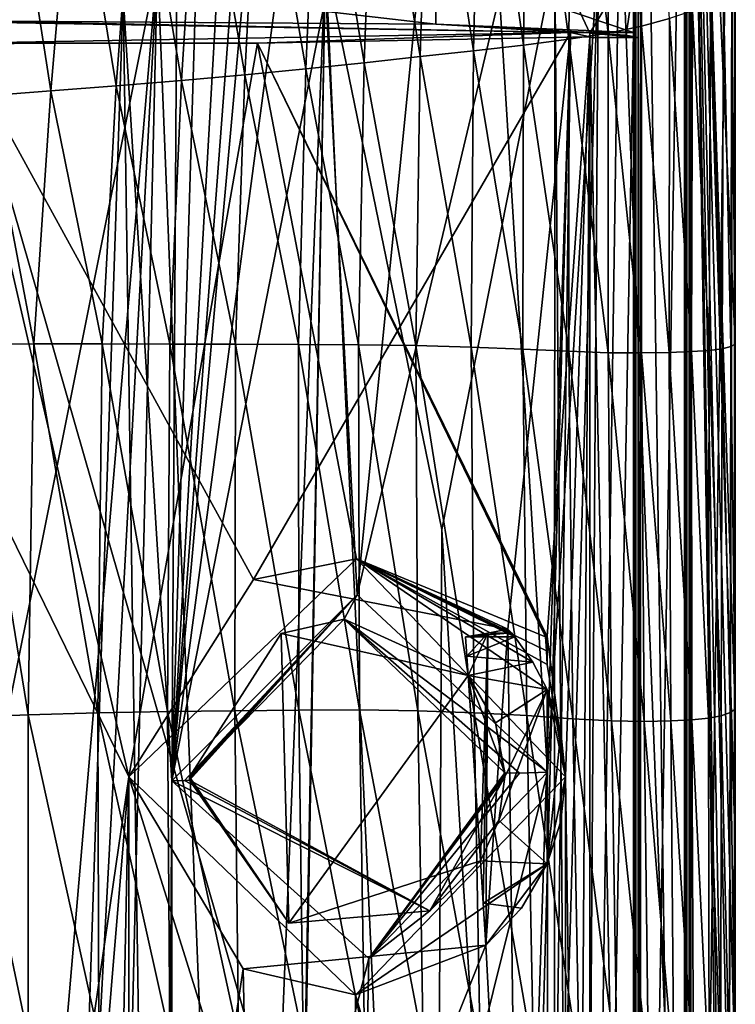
# Model space of a CAD drawing. Extents: x -250 to 250, y -968 to 894.
# Tile 497 of 656: x 226 to 241, y -934 to -914. Entities that reach past the tile are written whole.
import ezdxf

# ---------------------------------------------------------------- set-up
doc = ezdxf.new("R2010")
doc.units = 0
doc.header["$LTSCALE"] = 3.583593
for name, color, linetype in [('4465', 7, 'CONTINUOUS'), ('4471', 7, 'CONTINUOUS'), ('4520', 7, 'CONTINUOUS'), ('4523', 7, 'CONTINUOUS'), ('4524', 7, 'CONTINUOUS'), ('4539', 7, 'CONTINUOUS'), ('4572', 7, 'CONTINUOUS'), ('4590', 7, 'CONTINUOUS'), ('4603', 7, 'CONTINUOUS'), ('4604', 7, 'CONTINUOUS'), ('4631', 7, 'CONTINUOUS'), ('4647', 7, 'CONTINUOUS'), ('4678', 7, 'CONTINUOUS'), ('4679', 7, 'CONTINUOUS'), ('4692', 7, 'CONTINUOUS'), ('4723', 7, 'CONTINUOUS'), ('4734', 7, 'CONTINUOUS'), ('4755', 7, 'CONTINUOUS'), ('4775', 7, 'CONTINUOUS'), ('4794', 7, 'CONTINUOUS'), ('4825', 7, 'CONTINUOUS'), ('4834', 7, 'CONTINUOUS'), ('4902', 7, 'CONTINUOUS'), ('4918', 7, 'CONTINUOUS'), ('4951', 7, 'CONTINUOUS'), ('4983', 7, 'CONTINUOUS'), ('5000', 7, 'CONTINUOUS'), ('5024', 7, 'CONTINUOUS'), ('5035', 7, 'CONTINUOUS'), ('5051', 7, 'CONTINUOUS'), ('5086', 7, 'CONTINUOUS'), ('5127', 7, 'CONTINUOUS'), ('5149', 7, 'CONTINUOUS')]:
    doc.layers.add(name, color=color, linetype=linetype)

msp = doc.modelspace()

# ---------------------------------------------------------------- linework, layer by layer
at = {"layer": '4465', "color": 7, "linetype": 'CONTINUOUS'}
for points in [[(238, -914.446, -5.196), (231.149, -914.575, -12.577), (237.125, -926.81, -6.998), (238, -914.446, -5.196)], [(238, -914.446, -5.196), (237.125, -926.81, -6.998), (237.5, -929.7, -6.305), (238, -914.446, -5.196)], [(238, -964.357, -5.196), (238, -914.446, -5.196), (237.5, -929.7, -6.305), (238, -964.357, -5.196)], [(231.149, -914.575, -12.577), (221.117, -914.59, -13.451), (228.5, -929.7, -13.555), (231.149, -914.575, -12.577)], [(228, -953.7, -13.675), (221.117, -914.59, -13.451), (225, -953.7, -14), (228, -953.7, -13.675)], [(221.117, -914.59, -13.451), (228.5, -949.2, -13.555), (228.5, -929.7, -13.555), (221.117, -914.59, -13.451)], [(221.117, -914.59, -13.451), (228, -953.7, -13.675), (228.5, -949.2, -13.555), (221.117, -914.59, -13.451)], [(233.191, -925.204, -11.354), (231.149, -914.575, -12.577), (228.5, -929.7, -13.555), (233.191, -925.204, -11.354)], [(231.149, -914.575, -12.577), (237.091, -926.816, -7.058), (237.108, -926.813, -7.028), (231.149, -914.575, -12.577)], [(237.091, -926.816, -7.058), (231.149, -914.575, -12.577), (233.191, -925.204, -11.354), (237.091, -926.816, -7.058)], [(237.125, -926.81, -6.998), (231.149, -914.575, -12.577), (237.108, -926.813, -7.028), (237.125, -926.81, -6.998)], [(237.091, -926.816, -7.058), (233.191, -925.204, -11.354), (237.108, -927.101, -7.028), (237.091, -926.816, -7.058)], [(237.125, -927.386, -6.998), (237.108, -927.101, -7.028), (233.191, -925.204, -11.354), (237.125, -927.386, -6.998)], [(237.5, -929.7, -6.305), (237.125, -927.386, -6.998), (233.191, -925.204, -11.354), (237.5, -929.7, -6.305)], [(237.125, -926.81, -6.998), (237.125, -927.386, -6.998), (237.5, -929.7, -6.305), (237.125, -926.81, -6.998)], [(228.5, -949.2, -13.555), (233.191, -944.704, -11.354), (228.5, -929.7, -13.555), (228.5, -949.2, -13.555)], [(228.5, -929.7, -13.555), (233.191, -944.704, -11.354), (233.175, -934.197, -11.365), (228.5, -929.7, -13.555)], [(237.5, -949.2, -6.305), (237.5, -929.7, -6.305), (233.175, -934.197, -11.365), (237.5, -949.2, -6.305)], [(237.5, -949.2, -6.305), (238, -964.357, -5.196), (237.5, -929.7, -6.305), (237.5, -949.2, -6.305)], [(233.191, -944.704, -11.354), (237.5, -949.2, -6.305), (233.175, -934.197, -11.365), (233.191, -944.704, -11.354)]]:
    msp.add_3dface(points, dxfattribs=at)
at = {"layer": '4471', "color": 7, "linetype": 'CONTINUOUS'}
for points in [[(237.6, -914.356, 0), (225, -914.136, 12.6), (237.061, -956.1, 3.647), (237.6, -914.356, 0)], [(237.061, -956.1, 3.647), (225, -914.136, 12.6), (225, -956.1, 12.6), (237.061, -956.1, 3.647)], [(225, -914.576, -12.6), (237.6, -914.356, 0), (231.07, -925.635, -11.042), (225, -914.576, -12.6)], [(231.07, -925.635, -11.042), (237.6, -914.356, 0), (236.315, -926.657, -5.544), (231.07, -925.635, -11.042)], [(237.6, -914.356, 0), (236.565, -946.455, -5), (236.315, -926.657, -5.544), (237.6, -914.356, 0)], [(237.6, -914.356, 0), (237.061, -956.1, 3.647), (236.565, -951.945, -5), (237.6, -914.356, 0)], [(237.6, -914.356, 0), (236.565, -951.945, -5), (236.565, -946.455, -5), (237.6, -914.356, 0)], [(225, -953.7, -12.6), (225, -914.576, -12.6), (228.5, -929.7, -12.104), (225, -953.7, -12.6)], [(228.5, -929.7, -12.104), (225, -914.576, -12.6), (231.07, -925.635, -11.042), (228.5, -929.7, -12.104)], [(229.75, -929.7, -11.67), (231.64, -926.748, -10.708), (231.799, -932.72, -10.608), (229.75, -929.7, -11.67)], [(231.64, -926.748, -10.708), (235.494, -927.616, -6.974), (231.799, -932.72, -10.608), (231.64, -926.748, -10.708)], [(235.437, -926.816, -7.058), (235.902, -926.738, -6.316), (235.466, -927.216, -7.016), (235.437, -926.816, -7.058)], [(235.466, -927.216, -7.016), (235.902, -926.738, -6.316), (235.494, -927.616, -6.974), (235.466, -927.216, -7.016)], [(235.494, -927.616, -6.974), (235.902, -926.738, -6.316), (235.75, -931.433, -6.573), (235.494, -927.616, -6.974)], [(235.75, -931.433, -6.573), (235.902, -926.738, -6.316), (235.805, -932.304, -6.481), (235.75, -931.433, -6.573)], [(235.902, -926.738, -6.316), (235.86, -933.175, -6.39), (235.805, -932.304, -6.481), (235.902, -926.738, -6.316)], [(236.565, -946.455, -5), (235.86, -933.175, -6.39), (236.315, -926.657, -5.544), (236.565, -946.455, -5)], [(236.315, -926.657, -5.544), (235.86, -933.175, -6.39), (235.902, -926.738, -6.316), (236.315, -926.657, -5.544)], [(231.799, -932.72, -10.608), (235.494, -927.616, -6.974), (235.75, -931.433, -6.573), (231.799, -932.72, -10.608)], [(226.511, -953.7, -12.509), (225, -953.7, -12.6), (228.5, -929.7, -12.104), (226.511, -953.7, -12.509)], [(228, -953.7, -12.238), (226.511, -953.7, -12.509), (228.5, -929.7, -12.104), (228, -953.7, -12.238)], [(228.5, -949.2, -12.104), (228, -953.7, -12.238), (228.5, -929.7, -12.104), (228.5, -949.2, -12.104)], [(230.86, -933.659, -11.154), (228.5, -949.2, -12.104), (228.5, -929.7, -12.104), (230.86, -933.659, -11.154)], [(235.86, -933.175, -6.39), (231.094, -945.124, -11.028), (230.86, -933.659, -11.154), (235.86, -933.175, -6.39)], [(236.565, -946.455, -5), (231.094, -945.124, -11.028), (235.86, -933.175, -6.39), (236.565, -946.455, -5)], [(231.094, -945.124, -11.028), (228.5, -949.2, -12.104), (230.86, -933.659, -11.154), (231.094, -945.124, -11.028)]]:
    msp.add_3dface(points, dxfattribs=at)
at = {"layer": '4520', "color": 7, "linetype": 'CONTINUOUS'}
for points in [[(225, -914.136, 12.6), (237.6, -914.356, 0), (225, -914.113, 13.9), (225, -914.136, 12.6)], [(225, -914.113, 13.9), (237.6, -914.356, 0), (234.828, -914.184, 9.83), (225, -914.113, 13.9)], [(238.9, -914.356), (234.828, -914.184, 9.83), (238, -914.356), (238.9, -914.356)], [(234.828, -914.184, 9.83), (237.6, -914.356, 0), (238, -914.356), (234.828, -914.184, 9.83)], [(237.6, -914.356, 0), (225, -914.576, -12.6), (231.149, -914.575, -12.577), (237.6, -914.356, 0)], [(238, -914.446, -5.196), (237.6, -914.356, 0), (231.149, -914.575, -12.577), (238, -914.446, -5.196)], [(238, -914.356), (237.6, -914.356, 0), (238, -914.446, -5.196), (238, -914.356)], [(225, -914.576, -12.6), (221.117, -914.59, -13.451), (231.149, -914.575, -12.577), (225, -914.576, -12.6)]]:
    msp.add_3dface(points, dxfattribs=at)
at = {"layer": '4523', "color": 7, "linetype": 'CONTINUOUS'}
for points in [[(231.07, -925.635, -11.042), (233.191, -925.204, -11.354), (228.5, -929.7, -13.555), (231.07, -925.635, -11.042)], [(231.07, -925.635, -11.042), (236.315, -926.657, -5.544), (233.191, -925.204, -11.354), (231.07, -925.635, -11.042)], [(237.5, -929.7, -6.305), (233.191, -925.204, -11.354), (237.125, -927.902, -6.944), (237.5, -929.7, -6.305)], [(233.191, -925.204, -11.354), (236.315, -926.657, -5.544), (236.386, -926.736, -6.295), (233.191, -925.204, -11.354)], [(233.191, -925.204, -11.354), (236.829, -927.335, -7.004), (237.125, -927.902, -6.944), (233.191, -925.204, -11.354)], [(236.454, -926.816, -7.058), (233.191, -925.204, -11.354), (236.386, -926.736, -6.295), (236.454, -926.816, -7.058)], [(233.191, -925.204, -11.354), (236.454, -926.816, -7.058), (236.829, -927.335, -7.004), (233.191, -925.204, -11.354)], [(228.5, -929.7, -12.104), (231.07, -925.635, -11.042), (228.5, -929.7, -13.555), (228.5, -929.7, -12.104)], [(237.5, -929.7, -5), (237.125, -927.902, -6.944), (237.405, -928.782, -5), (237.5, -929.7, -5)], [(237.405, -928.782, -5), (237.125, -927.902, -6.944), (237.125, -927.902, -5), (237.405, -928.782, -5)], [(237.5, -929.7, -5), (237.5, -929.7, -6.305), (237.125, -927.902, -6.944), (237.5, -929.7, -5)]]:
    msp.add_3dface(points, dxfattribs=at)
at = {"layer": '4524', "color": 7, "linetype": 'CONTINUOUS'}
for points in [[(228.5, -929.7, -12.104), (228.5, -929.7, -13.555), (233.175, -934.197, -11.365), (228.5, -929.7, -12.104)], [(230.86, -933.659, -11.154), (228.5, -929.7, -12.104), (233.175, -934.197, -11.365), (230.86, -933.659, -11.154)], [(233.175, -934.197, -11.365), (237.5, -929.7, -6.305), (237.125, -931.498, -6.566), (233.175, -934.197, -11.365)], [(237.125, -931.498, -6.566), (237.5, -929.7, -6.305), (237.125, -931.498, -5), (237.125, -931.498, -6.566)], [(237.125, -931.498, -5), (237.5, -929.7, -6.305), (237.405, -930.618, -5), (237.125, -931.498, -5)], [(237.405, -930.618, -5), (237.5, -929.7, -6.305), (237.5, -929.7, -5), (237.405, -930.618, -5)], [(235.86, -933.175, -6.39), (233.175, -934.197, -11.365), (237.125, -931.498, -6.566), (235.86, -933.175, -6.39)], [(236.592, -932.411, -6.47), (235.86, -933.175, -6.39), (237.125, -931.498, -6.566), (236.592, -932.411, -6.47)], [(235.86, -933.175, -6.39), (230.86, -933.659, -11.154), (233.175, -934.197, -11.365), (235.86, -933.175, -6.39)]]:
    msp.add_3dface(points, dxfattribs=at)
at = {"layer": '4539', "color": 7, "linetype": 'CONTINUOUS'}
for points in [[(240.086, -898.054, -0.4), (240.051, -898.089, -1.4), (240.086, -963.65, -0.4), (240.086, -898.054, -0.4)], [(240.086, -963.65, -0.4), (240.051, -898.089, -1.4), (240.051, -963.849, -1.4), (240.086, -963.65, -0.4)]]:
    msp.add_3dface(points, dxfattribs=at)
at = {"layer": '4572', "color": 7, "linetype": 'CONTINUOUS'}
for points in [[(240.995, -898.231, -0.4), (240.769, -965.808, -2.711), (238.618, -911.1, -8.4), (240.995, -898.231, -0.4)], [(240.769, -965.808, -2.711), (240.995, -898.231, -0.4), (240.963, -964.825, -1.09), (240.769, -965.808, -2.711)], [(240.963, -964.825, -1.09), (240.995, -898.231, -0.4), (240.995, -963.65, -0.4), (240.963, -964.825, -1.09)], [(230.787, -905.284, -14.917), (230.987, -908.594, -14.838), (229.388, -929.784, -15.387), (230.787, -905.284, -14.917)], [(229.919, -912.1, -15.225), (230.787, -905.284, -14.917), (229.388, -929.784, -15.387), (229.919, -912.1, -15.225)], [(230.987, -908.594, -14.838), (230.987, -912.1, -14.838), (229.388, -929.784, -15.387), (230.987, -908.594, -14.838)], [(240.769, -965.808, -2.711), (237.8, -966.34, -9.6), (238.618, -911.1, -8.4), (240.769, -965.808, -2.711)], [(238.618, -911.1, -8.4), (237.8, -966.34, -9.6), (238.18, -912.528, -9.072), (238.618, -911.1, -8.4)], [(229.488, -913.142, -15.358), (229.919, -912.1, -15.225), (229.388, -929.784, -15.387), (229.488, -913.142, -15.358)], [(230.987, -912.1, -14.838), (231.575, -913.27, -14.587), (229.388, -929.784, -15.387), (230.987, -912.1, -14.838)], [(236.143, -913.6, -11.482), (238.18, -912.528, -9.072), (237.128, -929.605, -10.436), (236.143, -913.6, -11.482)], [(237.8, -966.34, -9.6), (237.128, -949.105, -10.436), (238.18, -912.528, -9.072), (237.8, -966.34, -9.6)], [(238.18, -912.528, -9.072), (237.128, -949.105, -10.436), (237.128, -929.605, -10.436), (238.18, -912.528, -9.072)], [(228.384, -913.6, -15.638), (229.488, -913.142, -15.358), (229.388, -929.784, -15.387), (228.384, -913.6, -15.638)], [(231.575, -913.27, -14.587), (232.561, -913.6, -14.101), (229.388, -929.784, -15.387), (231.575, -913.27, -14.587)], [(226.785, -961.695, -15.9), (224.416, -956.932, -15.989), (225.001, -913.6, -16), (226.785, -961.695, -15.9)], [(228.384, -913.6, -15.638), (226.785, -961.695, -15.9), (225.001, -913.6, -16), (228.384, -913.6, -15.638)], [(229.174, -966.499, -15.446), (226.785, -961.695, -15.9), (228.384, -913.6, -15.638), (229.174, -966.499, -15.446)], [(229.174, -966.499, -15.446), (228.384, -913.6, -15.638), (229.388, -929.784, -15.387), (229.174, -966.499, -15.446)], [(229.388, -929.784, -15.387), (232.561, -913.6, -14.101), (233.204, -925.95, -13.737), (229.388, -929.784, -15.387)], [(232.561, -913.6, -14.101), (234.443, -913.6, -12.916), (233.204, -925.95, -13.737), (232.561, -913.6, -14.101)], [(236.143, -913.6, -11.482), (237.128, -929.605, -10.436), (233.204, -925.95, -13.737), (236.143, -913.6, -11.482)], [(234.443, -913.6, -12.916), (236.143, -913.6, -11.482), (233.204, -925.95, -13.737), (234.443, -913.6, -12.916)], [(237.128, -949.105, -10.436), (233.204, -945.45, -13.737), (237.128, -929.605, -10.436), (237.128, -949.105, -10.436)], [(237.128, -929.605, -10.436), (233.204, -945.45, -13.737), (233.45, -933.445, -13.587), (237.128, -929.605, -10.436)], [(229.388, -949.284, -15.387), (229.174, -966.499, -15.446), (229.388, -929.784, -15.387), (229.388, -949.284, -15.387)], [(233.45, -933.445, -13.587), (229.388, -949.284, -15.387), (229.388, -929.784, -15.387), (233.45, -933.445, -13.587)], [(233.204, -945.45, -13.737), (229.388, -949.284, -15.387), (233.45, -933.445, -13.587), (233.204, -945.45, -13.737)]]:
    msp.add_3dface(points, dxfattribs=at)
at = {"layer": '4590', "color": 7, "linetype": 'CONTINUOUS'}
for points in [[(238.9, -963.65, 0), (238.914, -963.65, -0.4), (238.949, -898.089, -1.4), (238.9, -963.65, 0)], [(238.9, -914.356), (238.9, -963.65, 0), (238.949, -898.089, -1.4), (238.9, -914.356)], [(238.9, -912.8), (238.9, -914.356), (238.949, -898.089, -1.4), (238.9, -912.8)], [(238.949, -898.089, -1.4), (238.914, -963.65, -0.4), (238.915, -963.767, -0.435), (238.949, -898.089, -1.4)], [(238.949, -963.849, -1.4), (238.949, -898.089, -1.4), (238.915, -963.767, -0.435), (238.949, -963.849, -1.4)]]:
    msp.add_3dface(points, dxfattribs=at)
at = {"layer": '4603', "color": 7, "linetype": 'CONTINUOUS'}
for points in [[(237.128, -929.605, -10.436), (233.45, -933.445, -13.587), (236.55, -929.624, -10.569), (237.128, -929.605, -10.436)], [(233.45, -933.445, -13.587), (236.249, -929.618, -10.11), (236.55, -929.624, -10.569), (233.45, -933.445, -13.587)], [(233.45, -933.445, -13.587), (236.25, -929.66, -10.109), (236.249, -929.618, -10.11), (233.45, -933.445, -13.587)], [(233.45, -933.445, -13.587), (236.25, -929.7, -10.109), (236.25, -929.66, -10.109), (233.45, -933.445, -13.587)], [(234.707, -932.465, -11.867), (229.388, -929.784, -15.387), (229.65, -929.777, -15.207), (234.707, -932.465, -11.867)], [(233.45, -933.445, -13.587), (229.388, -929.784, -15.387), (234.707, -932.465, -11.867), (233.45, -933.445, -13.587)], [(229.751, -929.773, -14.906), (234.707, -932.465, -11.867), (229.65, -929.777, -15.207), (229.751, -929.773, -14.906)], [(233.45, -933.445, -13.587), (234.707, -932.465, -11.867), (236.25, -929.7, -10.109), (233.45, -933.445, -13.587)]]:
    msp.add_3dface(points, dxfattribs=at)
at = {"layer": '4604', "color": 7, "linetype": 'CONTINUOUS'}
for points in [[(229.388, -929.784, -15.387), (233.204, -925.95, -13.737), (229.65, -929.777, -15.207), (229.388, -929.784, -15.387)], [(233.204, -925.95, -13.737), (229.751, -929.773, -14.906), (229.65, -929.777, -15.207), (233.204, -925.95, -13.737)], [(233.204, -925.95, -13.737), (229.75, -929.7, -14.906), (229.75, -929.737, -14.906), (233.204, -925.95, -13.737)], [(229.75, -929.7, -14.906), (233.204, -925.95, -13.737), (232.94, -926.451, -13.316), (229.75, -929.7, -14.906)], [(233.204, -925.95, -13.737), (229.75, -929.737, -14.906), (229.751, -929.773, -14.906), (233.204, -925.95, -13.737)], [(233.204, -925.95, -13.737), (237.128, -929.605, -10.436), (232.94, -926.451, -13.316), (233.204, -925.95, -13.737)], [(232.94, -926.451, -13.316), (237.128, -929.605, -10.436), (236.55, -929.624, -10.569), (232.94, -926.451, -13.316)], [(236.249, -929.618, -10.11), (232.94, -926.451, -13.316), (236.55, -929.624, -10.569), (236.249, -929.618, -10.11)]]:
    msp.add_3dface(points, dxfattribs=at)
at = {"layer": '4631', "color": 7, "linetype": 'CONTINUOUS'}
for points in [[(237.125, -931.498, -5), (237.405, -928.782, -5), (237.125, -927.902, -5), (237.125, -931.498, -5)], [(237.125, -931.498, -5), (237.5, -929.7, -5), (237.405, -928.782, -5), (237.125, -931.498, -5)], [(237.125, -931.498, -5), (237.405, -930.618, -5), (237.5, -929.7, -5), (237.125, -931.498, -5)]]:
    msp.add_3dface(points, dxfattribs=at)
at = {"layer": '4647', "color": 7, "linetype": 'CONTINUOUS'}
msp.add_3dface([(237.125, -927.386, -6.998), (237.125, -926.81, -6.998), (237.125, -926.816, -7.058), (237.125, -927.386, -6.998)], dxfattribs=at)
at = {"layer": '4678', "color": 7, "linetype": 'CONTINUOUS'}
for points in [[(229.75, -929.7, -11.67), (229.75, -929.7, -14.906), (232.94, -926.451, -13.316), (229.75, -929.7, -11.67)], [(231.64, -926.748, -10.708), (229.75, -929.7, -11.67), (232.94, -926.451, -13.316), (231.64, -926.748, -10.708)], [(235.494, -927.616, -6.974), (231.64, -926.748, -10.708), (232.94, -926.451, -13.316), (235.494, -927.616, -6.974)], [(236.249, -929.618, -10.11), (235.494, -927.616, -6.974), (232.94, -926.451, -13.316), (236.249, -929.618, -10.11)], [(236.055, -928.592, -6.872), (235.494, -927.616, -6.974), (236.249, -929.618, -10.11), (236.055, -928.592, -6.872)], [(236.25, -929.7, -6.755), (236.055, -928.592, -6.872), (236.25, -929.7, -10.109), (236.25, -929.7, -6.755)], [(236.25, -929.7, -10.109), (236.055, -928.592, -6.872), (236.25, -929.66, -10.109), (236.25, -929.7, -10.109)], [(236.25, -929.66, -10.109), (236.055, -928.592, -6.872), (236.249, -929.618, -10.11), (236.25, -929.66, -10.109)]]:
    msp.add_3dface(points, dxfattribs=at)
at = {"layer": '4679', "color": 7, "linetype": 'CONTINUOUS'}
for points in [[(229.75, -929.7, -11.67), (231.799, -932.72, -10.608), (229.75, -929.7, -14.906), (229.75, -929.7, -11.67)], [(229.75, -929.7, -14.906), (231.799, -932.72, -10.608), (229.75, -929.737, -14.906), (229.75, -929.7, -14.906)], [(229.75, -929.737, -14.906), (231.799, -932.72, -10.608), (229.751, -929.773, -14.906), (229.75, -929.737, -14.906)], [(229.751, -929.773, -14.906), (231.799, -932.72, -10.608), (234.707, -932.465, -11.867), (229.751, -929.773, -14.906)], [(234.707, -932.465, -11.867), (236.25, -929.7, -6.755), (236.25, -929.7, -10.109), (234.707, -932.465, -11.867)], [(236.123, -930.601, -6.66), (236.25, -929.7, -6.755), (234.707, -932.465, -11.867), (236.123, -930.601, -6.66)], [(235.75, -931.433, -6.573), (236.123, -930.601, -6.66), (234.707, -932.465, -11.867), (235.75, -931.433, -6.573)], [(231.799, -932.72, -10.608), (235.75, -931.433, -6.573), (234.707, -932.465, -11.867), (231.799, -932.72, -10.608)]]:
    msp.add_3dface(points, dxfattribs=at)
at = {"layer": '4692', "color": 7, "linetype": 'CONTINUOUS'}
for points in [[(238.9, -914.356), (238, -914.356), (238, -963.65), (238.9, -914.356)], [(238.9, -914.356), (238, -963.65), (238.9, -963.65, 0), (238.9, -914.356)]]:
    msp.add_3dface(points, dxfattribs=at)
at = {"layer": '4723', "color": 7, "linetype": 'CONTINUOUS'}
for points in [[(235.437, -926.816, -7.058), (235.466, -927.216, -7.016), (236.454, -926.816, -7.058), (235.437, -926.816, -7.058)], [(236.454, -926.816, -7.058), (235.466, -927.216, -7.016), (236.829, -927.335, -7.004), (236.454, -926.816, -7.058)], [(235.466, -927.216, -7.016), (235.494, -927.616, -6.974), (236.829, -927.335, -7.004), (235.466, -927.216, -7.016)], [(236.829, -927.335, -7.004), (235.494, -927.616, -6.974), (237.125, -927.902, -6.944), (236.829, -927.335, -7.004)], [(235.494, -927.616, -6.974), (236.055, -928.592, -6.872), (237.125, -927.902, -6.944), (235.494, -927.616, -6.974)], [(236.055, -928.592, -6.872), (236.25, -929.7, -6.755), (237.125, -927.902, -6.944), (236.055, -928.592, -6.872)], [(236.25, -929.7, -6.755), (236.123, -930.601, -6.66), (237.125, -927.902, -6.944), (236.25, -929.7, -6.755)], [(236.123, -930.601, -6.66), (237.125, -931.498, -6.566), (237.125, -927.902, -6.944), (236.123, -930.601, -6.66)], [(235.75, -931.433, -6.573), (237.125, -931.498, -6.566), (236.123, -930.601, -6.66), (235.75, -931.433, -6.573)], [(235.75, -931.433, -6.573), (235.805, -932.304, -6.481), (237.125, -931.498, -6.566), (235.75, -931.433, -6.573)], [(235.805, -932.304, -6.481), (236.592, -932.411, -6.47), (237.125, -931.498, -6.566), (235.805, -932.304, -6.481)], [(235.805, -932.304, -6.481), (235.86, -933.175, -6.39), (236.592, -932.411, -6.47), (235.805, -932.304, -6.481)]]:
    msp.add_3dface(points, dxfattribs=at)
at = {"layer": '4734', "color": 7, "linetype": 'CONTINUOUS'}
for points in [[(234.827, -912.972, 9.83), (238.9, -914.356), (238.9, -912.8), (234.827, -912.972, 9.83)], [(225, -913.043, 13.9), (234.828, -914.184, 9.83), (234.827, -912.972, 9.83), (225, -913.043, 13.9)], [(234.828, -914.184, 9.83), (238.9, -914.356), (234.827, -912.972, 9.83), (234.828, -914.184, 9.83)], [(225, -914.113, 13.9), (234.828, -914.184, 9.83), (225, -913.043, 13.9), (225, -914.113, 13.9)]]:
    msp.add_3dface(points, dxfattribs=at)
at = {"layer": '4755', "color": 7, "linetype": 'CONTINUOUS'}
for points in [[(240.051, -898.089, -1.4), (238.949, -963.849, -1.4), (240.051, -963.849, -1.4), (240.051, -898.089, -1.4)], [(238.949, -898.089, -1.4), (238.949, -963.849, -1.4), (240.051, -898.089, -1.4), (238.949, -898.089, -1.4)]]:
    msp.add_3dface(points, dxfattribs=at)
at = {"layer": '4775', "color": 7, "linetype": 'CONTINUOUS'}
for points in [[(237.091, -926.816, -7.058), (237.108, -927.101, -7.028), (237.125, -926.816, -7.058), (237.091, -926.816, -7.058)], [(237.108, -927.101, -7.028), (237.125, -927.386, -6.998), (237.125, -926.816, -7.058), (237.108, -927.101, -7.028)]]:
    msp.add_3dface(points, dxfattribs=at)
at = {"layer": '4794', "color": 7, "linetype": 'CONTINUOUS'}
for points in [[(237.108, -926.813, -7.028), (237.091, -926.816, -7.058), (237.125, -926.816, -7.058), (237.108, -926.813, -7.028)], [(237.125, -926.81, -6.998), (237.108, -926.813, -7.028), (237.125, -926.816, -7.058), (237.125, -926.81, -6.998)]]:
    msp.add_3dface(points, dxfattribs=at)
at = {"layer": '4825', "color": 7, "linetype": 'CONTINUOUS'}
for points in [[(235.437, -926.816, -7.058), (236.454, -926.816, -7.058), (236.386, -926.736, -6.295), (235.437, -926.816, -7.058)], [(235.902, -926.738, -6.316), (235.437, -926.816, -7.058), (236.386, -926.736, -6.295), (235.902, -926.738, -6.316)], [(236.315, -926.657, -5.544), (235.902, -926.738, -6.316), (236.386, -926.736, -6.295), (236.315, -926.657, -5.544)]]:
    msp.add_3dface(points, dxfattribs=at)
at = {"layer": '4834', "color": 7, "linetype": 'CONTINUOUS'}
for points in [[(238, -914.356), (238, -914.446, -5.196), (238, -963.65, -0.4), (238, -914.356)], [(238, -914.356), (238, -963.65, -0.4), (238, -963.65), (238, -914.356)], [(238, -914.446, -5.196), (238, -964.357, -5.196), (238, -963.65, -0.4), (238, -914.446, -5.196)]]:
    msp.add_3dface(points, dxfattribs=at)
at = {"layer": '4902', "color": 7, "linetype": 'CONTINUOUS'}
for points in [[(237.125, -931.498, -6.566), (237.125, -931.498, -5), (237.125, -927.902, -5), (237.125, -931.498, -6.566)], [(237.125, -927.902, -6.944), (237.125, -931.498, -6.566), (237.125, -927.902, -5), (237.125, -927.902, -6.944)]]:
    msp.add_3dface(points, dxfattribs=at)
at = {"layer": '4918', "color": 7, "linetype": 'CONTINUOUS'}
for points in [[(240.995, -898.231, -0.4), (240.086, -898.054, -0.4), (240.086, -963.65, -0.4), (240.995, -898.231, -0.4)], [(240.995, -963.65, -0.4), (240.995, -898.231, -0.4), (240.086, -963.65, -0.4), (240.995, -963.65, -0.4)]]:
    msp.add_3dface(points, dxfattribs=at)
at = {"layer": '4951', "color": 7, "linetype": 'CONTINUOUS'}
for points in [[(225.301, -912.958, 14.755), (229.093, -912.943, 13.924), (225.4, -931.362, 16.69), (225.301, -912.958, 14.755)], [(225.4, -931.362, 16.69), (229.093, -912.943, 13.924), (225.519, -954.6, 19.132), (225.4, -931.362, 16.69)], [(225.519, -954.6, 19.132), (229.093, -912.943, 13.924), (226.831, -954.6, 18.946), (225.519, -954.6, 19.132)], [(226.831, -954.6, 18.946), (229.093, -912.943, 13.924), (228.1, -954.6, 18.618), (226.831, -954.6, 18.946)], [(228.1, -954.6, 18.618), (229.093, -912.943, 13.924), (230.813, -955.833, 17.424), (228.1, -954.6, 18.618)], [(229.093, -912.943, 13.924), (232.555, -912.906, 11.786), (230.813, -955.833, 17.424), (229.093, -912.943, 13.924)], [(230.813, -955.833, 17.424), (232.555, -912.906, 11.786), (231.7, -958.2, 17.008), (230.813, -955.833, 17.424)], [(231.7, -960.141, 17.223), (232.555, -912.906, 11.786), (234.771, -961.091, 13.527), (231.7, -960.141, 17.223)], [(231.7, -960.141, 17.223), (231.7, -959.172, 17.116), (232.555, -912.906, 11.786), (231.7, -960.141, 17.223)], [(231.7, -958.2, 17.008), (232.555, -912.906, 11.786), (231.7, -959.172, 17.116), (231.7, -958.2, 17.008)], [(234.771, -961.091, 13.527), (232.555, -912.906, 11.786), (234.952, -924.604, 9.847), (234.771, -961.091, 13.527)], [(237.261, -962.528, 6.757), (234.771, -961.091, 13.527), (234.952, -924.604, 9.847), (237.261, -962.528, 6.757)]]:
    msp.add_3dface(points, dxfattribs=at)
at = {"layer": '4983', "color": 7, "linetype": 'CONTINUOUS'}
for points in [[(239, -914.456), (238, -914.456), (238, -914.365, 5.196), (239, -914.456)], [(239, -914.456), (238, -914.365, 5.196), (238.748, -914.409, 2.646), (239, -914.456)]]:
    msp.add_3dface(points, dxfattribs=at)
at = {"layer": '5000', "color": 7, "linetype": 'CONTINUOUS'}
for points in [[(238, -914.456), (238, -962.804, 5.196), (238, -914.365, 5.196), (238, -914.456)], [(238, -962.804, 5.196), (238, -914.456), (238, -962.922), (238, -962.804, 5.196)]]:
    msp.add_3dface(points, dxfattribs=at)
at = {"layer": '5024', "color": 7, "linetype": 'CONTINUOUS'}
for points in [[(239.049, -898.327, -1.4), (239.951, -963.38, -1.4), (239.049, -963.38, -1.4), (239.049, -898.327, -1.4)], [(239.951, -898.327, -1.4), (239.951, -963.38, -1.4), (239.049, -898.327, -1.4), (239.951, -898.327, -1.4)]]:
    msp.add_3dface(points, dxfattribs=at)
at = {"layer": '5035', "color": 7, "linetype": 'CONTINUOUS'}
for points in [[(232.555, -912.906, 11.786), (237.283, -912.817, 6.717), (234.952, -924.604, 9.847), (232.555, -912.906, 11.786)], [(237.283, -912.817, 6.717), (237.261, -962.528, 6.757), (234.952, -924.604, 9.847), (237.283, -912.817, 6.717)], [(237.261, -962.528, 6.757), (237.283, -912.817, 6.717), (237.655, -962.667, 5.988), (237.261, -962.528, 6.757)], [(237.283, -912.817, 6.717), (239, -912.7), (238, -914.365, 5.196), (237.283, -912.817, 6.717)], [(237.655, -962.667, 5.988), (237.283, -912.817, 6.717), (238, -914.365, 5.196), (237.655, -962.667, 5.988)], [(238, -914.365, 5.196), (239, -912.7), (238.748, -914.409, 2.646), (238, -914.365, 5.196)], [(239, -912.7), (239, -914.456), (238.748, -914.409, 2.646), (239, -912.7)], [(238, -962.804, 5.196), (237.655, -962.667, 5.988), (238, -914.365, 5.196), (238, -962.804, 5.196)]]:
    msp.add_3dface(points, dxfattribs=at)
at = {"layer": '5051', "color": 7, "linetype": 'CONTINUOUS'}
for points in [[(240, -898.278), (240, -962.922), (239.951, -898.327, -1.4), (240, -898.278)], [(240, -962.922), (240, -963.175, -0.011), (239.951, -898.327, -1.4), (240, -962.922)], [(239.951, -898.327, -1.4), (240, -963.175, -0.011), (239.951, -963.38, -1.4), (239.951, -898.327, -1.4)]]:
    msp.add_3dface(points, dxfattribs=at)
at = {"layer": '5086', "color": 7, "linetype": 'CONTINUOUS'}
for points in [[(241, -913.286), (241, -920.782), (240, -898.278), (241, -913.286)], [(241, -950.895), (241, -958.406), (240, -898.278), (241, -950.895)], [(241, -943.352), (241, -950.895), (240, -898.278), (241, -943.352)], [(241, -935.83), (241, -943.352), (240, -898.278), (241, -935.83)], [(241, -930.879), (241, -935.83), (240, -898.278), (241, -930.879)], [(241, -920.782), (241, -928.307), (240, -898.278), (241, -920.782)], [(241, -928.307), (241, -930.879), (240, -898.278), (241, -928.307)], [(240, -898.278), (241, -962.922), (240, -962.922), (240, -898.278)], [(241, -958.406), (241, -962.922), (240, -898.278), (241, -958.406)], [(238, -962.922), (238, -914.456), (239, -962.922), (238, -962.922)], [(239, -962.922), (238, -914.456), (239, -914.456), (239, -962.922)]]:
    msp.add_3dface(points, dxfattribs=at)
at = {"layer": '5127', "color": 7, "linetype": 'CONTINUOUS'}
for points in [[(239, -911.7), (239.049, -898.327, -1.4), (239.049, -963.38, -1.4), (239, -911.7)], [(239, -912.7), (239, -911.7), (239.049, -963.38, -1.4), (239, -912.7)], [(239, -914.456), (239, -912.7), (239.049, -963.38, -1.4), (239, -914.456)], [(239, -962.922), (239, -914.456), (239.049, -963.38, -1.4), (239, -962.922)]]:
    msp.add_3dface(points, dxfattribs=at)
at = {"layer": '5149', "color": 7, "linetype": 'CONTINUOUS'}
for points in [[(238.426, -907.673, 8.96), (239.065, -914.222, 7.809), (239.102, -907.395, 7.717), (238.426, -907.673, 8.96)], [(239.065, -914.222, 7.809), (239.642, -914.066, 6.494), (239.102, -907.395, 7.717), (239.065, -914.222, 7.809)], [(237.633, -907.944, 10.198), (238.378, -914.366, 9.111), (238.426, -907.673, 8.96), (237.633, -907.944, 10.198)], [(238.378, -914.366, 9.111), (239.065, -914.222, 7.809), (238.426, -907.673, 8.96), (238.378, -914.366, 9.111)], [(236.731, -908.211, 11.394), (237.568, -914.494, 10.441), (237.633, -907.944, 10.198), (236.731, -908.211, 11.394)], [(237.568, -914.494, 10.441), (238.378, -914.366, 9.111), (237.633, -907.944, 10.198), (237.568, -914.494, 10.441)], [(235.745, -908.473, 12.499), (236.637, -914.612, 11.742), (236.731, -908.211, 11.394), (235.745, -908.473, 12.499)], [(236.637, -914.612, 11.742), (237.568, -914.494, 10.441), (236.731, -908.211, 11.394), (236.637, -914.612, 11.742)], [(234.69, -908.732, 13.501), (235.605, -914.73, 12.938), (235.745, -908.473, 12.499), (234.69, -908.732, 13.501)], [(235.605, -914.73, 12.938), (236.637, -914.612, 11.742), (235.745, -908.473, 12.499), (235.605, -914.73, 12.938)], [(233.573, -908.987, 14.404), (234.505, -914.852, 14.006), (234.69, -908.732, 13.501), (233.573, -908.987, 14.404)], [(234.505, -914.852, 14.006), (235.605, -914.73, 12.938), (234.69, -908.732, 13.501), (234.505, -914.852, 14.006)], [(232.404, -909.235, 15.195), (233.351, -914.977, 14.957), (233.573, -908.987, 14.404), (232.404, -909.235, 15.195)], [(233.351, -914.977, 14.957), (234.505, -914.852, 14.006), (233.573, -908.987, 14.404), (233.351, -914.977, 14.957)], [(231.191, -909.472, 15.873), (232.146, -915.105, 15.779), (232.404, -909.235, 15.195), (231.191, -909.472, 15.873)], [(232.146, -915.105, 15.779), (233.351, -914.977, 14.957), (232.404, -909.235, 15.195), (232.146, -915.105, 15.779)], [(229.94, -909.694, 16.441), (230.89, -915.229, 16.477), (231.191, -909.472, 15.873), (229.94, -909.694, 16.441)], [(230.89, -915.229, 16.477), (232.146, -915.105, 15.779), (231.191, -909.472, 15.873), (230.89, -915.229, 16.477)], [(228.656, -909.902, 16.892), (229.585, -915.344, 17.061), (229.94, -909.694, 16.441), (228.656, -909.902, 16.892)], [(229.585, -915.344, 17.061), (230.89, -915.229, 16.477), (229.94, -909.694, 16.441), (229.585, -915.344, 17.061)], [(227.362, -910.098, 17.221), (228.241, -915.453, 17.523), (228.656, -909.902, 16.892), (227.362, -910.098, 17.221)], [(228.241, -915.453, 17.523), (229.585, -915.344, 17.061), (228.656, -909.902, 16.892), (228.241, -915.453, 17.523)], [(226.077, -910.281, 17.425), (226.89, -915.559, 17.844), (227.362, -910.098, 17.221), (226.077, -910.281, 17.425)], [(226.89, -915.559, 17.844), (228.241, -915.453, 17.523), (227.362, -910.098, 17.221), (226.89, -915.559, 17.844)], [(225.564, -915.661, 18.028), (226.89, -915.559, 17.844), (226.077, -910.281, 17.425), (225.564, -915.661, 18.028)], [(240.758, -913.591, 2.465), (240.909, -920.83, 1.166), (240.927, -913.424, 1.206), (240.758, -913.591, 2.465)], [(240.909, -920.83, 1.166), (241, -920.782), (240.927, -913.424, 1.206), (240.909, -920.83, 1.166)], [(241, -920.782), (241, -913.286), (240.927, -913.424, 1.206), (241, -920.782)], [(240.488, -913.752, 3.786), (240.731, -920.875, 2.408), (240.758, -913.591, 2.465), (240.488, -913.752, 3.786)], [(240.731, -920.875, 2.408), (240.909, -920.83, 1.166), (240.758, -913.591, 2.465), (240.731, -920.875, 2.408)], [(240.116, -913.91, 5.145), (240.462, -920.909, 3.745), (240.488, -913.752, 3.786), (240.116, -913.91, 5.145)], [(240.462, -920.909, 3.745), (240.731, -920.875, 2.408), (240.488, -913.752, 3.786), (240.462, -920.909, 3.745)], [(239.642, -914.066, 6.494), (240.099, -920.931, 5.145), (240.116, -913.91, 5.145), (239.642, -914.066, 6.494)], [(240.099, -920.931, 5.145), (240.462, -920.909, 3.745), (240.116, -913.91, 5.145), (240.099, -920.931, 5.145)], [(238.378, -914.366, 9.111), (239.066, -920.962, 7.898), (239.065, -914.222, 7.809), (238.378, -914.366, 9.111)], [(239.065, -914.222, 7.809), (239.636, -920.949, 6.539), (239.642, -914.066, 6.494), (239.065, -914.222, 7.809)], [(239.066, -920.962, 7.898), (239.636, -920.949, 6.539), (239.065, -914.222, 7.809), (239.066, -920.962, 7.898)], [(239.636, -920.949, 6.539), (240.099, -920.931, 5.145), (239.642, -914.066, 6.494), (239.636, -920.949, 6.539)], [(237.568, -914.494, 10.441), (238.38, -920.957, 9.261), (238.378, -914.366, 9.111), (237.568, -914.494, 10.441)], [(238.38, -920.957, 9.261), (239.066, -920.962, 7.898), (238.378, -914.366, 9.111), (238.38, -920.957, 9.261)], [(235.605, -914.73, 12.938), (236.621, -920.881, 12.095), (236.637, -914.612, 11.742), (235.605, -914.73, 12.938)], [(236.621, -920.881, 12.095), (237.567, -920.926, 10.684), (236.637, -914.612, 11.742), (236.621, -920.881, 12.095)], [(236.637, -914.612, 11.742), (237.567, -920.926, 10.684), (237.568, -914.494, 10.441), (236.637, -914.612, 11.742)], [(237.567, -920.926, 10.684), (238.38, -920.957, 9.261), (237.568, -914.494, 10.441), (237.567, -920.926, 10.684)], [(233.351, -914.977, 14.957), (234.416, -920.81, 14.518), (234.505, -914.852, 14.006), (233.351, -914.977, 14.957)], [(234.416, -920.81, 14.518), (235.553, -920.839, 13.383), (234.505, -914.852, 14.006), (234.416, -920.81, 14.518)], [(234.505, -914.852, 14.006), (235.553, -920.839, 13.383), (235.605, -914.73, 12.938), (234.505, -914.852, 14.006)], [(235.553, -920.839, 13.383), (236.621, -920.881, 12.095), (235.605, -914.73, 12.938), (235.553, -920.839, 13.383)], [(232.146, -915.105, 15.779), (233.232, -920.792, 15.516), (233.351, -914.977, 14.957), (232.146, -915.105, 15.779)], [(233.232, -920.792, 15.516), (234.416, -920.81, 14.518), (233.351, -914.977, 14.957), (233.232, -920.792, 15.516)], [(229.585, -915.344, 17.061), (230.701, -920.782, 17.073), (230.89, -915.229, 16.477), (229.585, -915.344, 17.061)], [(230.701, -920.782, 17.073), (231.997, -920.784, 16.364), (230.89, -915.229, 16.477), (230.701, -920.782, 17.073)], [(230.89, -915.229, 16.477), (231.997, -920.784, 16.364), (232.146, -915.105, 15.779), (230.89, -915.229, 16.477)], [(231.997, -920.784, 16.364), (233.232, -920.792, 15.516), (232.146, -915.105, 15.779), (231.997, -920.784, 16.364)], [(226.89, -915.559, 17.844), (227.947, -920.773, 18.133), (228.241, -915.453, 17.523), (226.89, -915.559, 17.844)], [(227.947, -920.773, 18.133), (229.346, -920.778, 17.667), (228.241, -915.453, 17.523), (227.947, -920.773, 18.133)], [(228.241, -915.453, 17.523), (229.346, -920.778, 17.667), (229.585, -915.344, 17.061), (228.241, -915.453, 17.523)], [(229.346, -920.778, 17.667), (230.701, -920.782, 17.073), (229.585, -915.344, 17.061), (229.346, -920.778, 17.667)], [(225.183, -920.781, 18.604), (226.544, -920.775, 18.442), (225.564, -915.661, 18.028), (225.183, -920.781, 18.604)], [(225.564, -915.661, 18.028), (226.544, -920.775, 18.442), (226.89, -915.559, 17.844), (225.564, -915.661, 18.028)], [(226.544, -920.775, 18.442), (227.947, -920.773, 18.133), (226.89, -915.559, 17.844), (226.544, -920.775, 18.442)], [(225.046, -928.478, 19.434), (226.424, -928.425, 19.274), (225.183, -920.781, 18.604), (225.046, -928.478, 19.434)], [(225.183, -920.781, 18.604), (226.424, -928.425, 19.274), (226.544, -920.775, 18.442), (225.183, -920.781, 18.604)], [(226.424, -928.425, 19.274), (227.859, -928.384, 18.959), (226.544, -920.775, 18.442), (226.424, -928.425, 19.274)], [(226.544, -920.775, 18.442), (227.859, -928.384, 18.959), (227.947, -920.773, 18.133), (226.544, -920.775, 18.442)], [(227.859, -928.384, 18.959), (229.296, -928.358, 18.475), (227.947, -920.773, 18.133), (227.859, -928.384, 18.959)], [(227.947, -920.773, 18.133), (229.296, -928.358, 18.475), (229.346, -920.778, 17.667), (227.947, -920.773, 18.133)], [(229.296, -928.358, 18.475), (230.683, -928.339, 17.86), (229.346, -920.778, 17.667), (229.296, -928.358, 18.475)], [(229.346, -920.778, 17.667), (230.683, -928.339, 17.86), (230.701, -920.782, 17.073), (229.346, -920.778, 17.667)], [(230.683, -928.339, 17.86), (232.003, -928.325, 17.128), (230.701, -920.782, 17.073), (230.683, -928.339, 17.86)], [(230.701, -920.782, 17.073), (232.003, -928.325, 17.128), (231.997, -920.784, 16.364), (230.701, -920.782, 17.073)], [(232.003, -928.325, 17.128), (233.256, -928.324, 16.242), (231.997, -920.784, 16.364), (232.003, -928.325, 17.128)], [(231.997, -920.784, 16.364), (233.256, -928.324, 16.242), (233.232, -920.792, 15.516), (231.997, -920.784, 16.364)], [(233.256, -928.324, 16.242), (234.455, -928.342, 15.185), (233.232, -920.792, 15.516), (233.256, -928.324, 16.242)], [(233.232, -920.792, 15.516), (234.455, -928.342, 15.185), (234.416, -920.81, 14.518), (233.232, -920.792, 15.516)], [(234.455, -928.342, 15.185), (235.616, -928.381, 13.97), (234.416, -920.81, 14.518), (234.455, -928.342, 15.185)], [(234.416, -920.81, 14.518), (235.616, -928.381, 13.97), (235.553, -920.839, 13.383), (234.416, -920.81, 14.518)], [(235.553, -920.839, 13.383), (236.704, -928.439, 12.574), (236.621, -920.881, 12.095), (235.553, -920.839, 13.383)], [(235.616, -928.381, 13.97), (236.704, -928.439, 12.574), (235.553, -920.839, 13.383), (235.616, -928.381, 13.97)], [(236.704, -928.439, 12.574), (237.648, -928.504, 11.037), (236.621, -920.881, 12.095), (236.704, -928.439, 12.574)], [(236.621, -920.881, 12.095), (237.648, -928.504, 11.037), (237.567, -920.926, 10.684), (236.621, -920.881, 12.095)], [(237.567, -920.926, 10.684), (238.449, -928.55, 9.505), (238.38, -920.957, 9.261), (237.567, -920.926, 10.684)], [(237.648, -928.504, 11.037), (238.449, -928.55, 9.505), (237.567, -920.926, 10.684), (237.648, -928.504, 11.037)], [(239.066, -920.962, 7.898), (239.67, -928.547, 6.652), (239.636, -920.949, 6.539), (239.066, -920.962, 7.898)], [(239.636, -920.949, 6.539), (240.107, -928.525, 5.197), (240.099, -920.931, 5.145), (239.636, -920.949, 6.539)], [(239.67, -928.547, 6.652), (240.107, -928.525, 5.197), (239.636, -920.949, 6.539), (239.67, -928.547, 6.652)], [(240.099, -920.931, 5.145), (240.451, -928.495, 3.743), (240.462, -920.909, 3.745), (240.099, -920.931, 5.145)], [(240.107, -928.525, 5.197), (240.451, -928.495, 3.743), (240.099, -920.931, 5.145), (240.107, -928.525, 5.197)], [(240.451, -928.495, 3.743), (240.711, -928.446, 2.377), (240.462, -920.909, 3.745), (240.451, -928.495, 3.743)], [(240.462, -920.909, 3.745), (240.711, -928.446, 2.377), (240.731, -920.875, 2.408), (240.462, -920.909, 3.745)], [(240.711, -928.446, 2.377), (240.892, -928.378, 1.14), (240.731, -920.875, 2.408), (240.711, -928.446, 2.377)], [(240.731, -920.875, 2.408), (240.892, -928.378, 1.14), (240.909, -920.83, 1.166), (240.731, -920.875, 2.408)], [(240.892, -928.378, 1.14), (241, -928.307), (240.909, -920.83, 1.166), (240.892, -928.378, 1.14)], [(241, -928.307), (241, -920.782), (240.909, -920.83, 1.166), (241, -928.307)], [(238.38, -920.957, 9.261), (239.12, -928.561, 8.068), (239.066, -920.962, 7.898), (238.38, -920.957, 9.261)], [(238.449, -928.55, 9.505), (239.12, -928.561, 8.068), (238.38, -920.957, 9.261), (238.449, -928.55, 9.505)], [(239.12, -928.561, 8.068), (239.67, -928.547, 6.652), (239.066, -920.962, 7.898), (239.12, -928.561, 8.068)], [(225.046, -928.478, 19.434), (226.427, -935.072, 19.98), (226.424, -928.425, 19.274), (225.046, -928.478, 19.434)], [(226.424, -928.425, 19.274), (227.883, -935.051, 19.663), (227.859, -928.384, 18.959), (226.424, -928.425, 19.274)], [(226.427, -935.072, 19.98), (227.883, -935.051, 19.663), (226.424, -928.425, 19.274), (226.427, -935.072, 19.98)], [(227.859, -928.384, 18.959), (229.347, -935.054, 19.168), (229.296, -928.358, 18.475), (227.859, -928.384, 18.959)], [(227.883, -935.051, 19.663), (229.347, -935.054, 19.168), (227.859, -928.384, 18.959), (227.883, -935.051, 19.663)], [(229.296, -928.358, 18.475), (230.757, -935.071, 18.54), (230.683, -928.339, 17.86), (229.296, -928.358, 18.475)], [(229.347, -935.054, 19.168), (230.757, -935.071, 18.54), (229.296, -928.358, 18.475), (229.347, -935.054, 19.168)], [(230.683, -928.339, 17.86), (232.093, -935.098, 17.794), (232.003, -928.325, 17.128), (230.683, -928.339, 17.86)], [(230.757, -935.071, 18.54), (232.093, -935.098, 17.794), (230.683, -928.339, 17.86), (230.757, -935.071, 18.54)], [(232.003, -928.325, 17.128), (233.356, -935.147, 16.879), (233.256, -928.324, 16.242), (232.003, -928.325, 17.128)], [(232.093, -935.098, 17.794), (233.356, -935.147, 16.879), (232.003, -928.325, 17.128), (232.093, -935.098, 17.794)], [(233.256, -928.324, 16.242), (234.565, -935.225, 15.772), (234.455, -928.342, 15.185), (233.256, -928.324, 16.242)], [(233.356, -935.147, 16.879), (234.565, -935.225, 15.772), (233.256, -928.324, 16.242), (233.356, -935.147, 16.879)], [(234.565, -935.225, 15.772), (235.743, -935.331, 14.485), (234.455, -928.342, 15.185), (234.565, -935.225, 15.772)], [(234.455, -928.342, 15.185), (235.743, -935.331, 14.485), (235.616, -928.381, 13.97), (234.455, -928.342, 15.185)], [(235.743, -935.331, 14.485), (236.844, -935.464, 12.987), (235.616, -928.381, 13.97), (235.743, -935.331, 14.485)], [(235.616, -928.381, 13.97), (236.844, -935.464, 12.987), (236.704, -928.439, 12.574), (235.616, -928.381, 13.97)], [(236.844, -935.464, 12.987), (237.78, -935.609, 11.332), (236.704, -928.439, 12.574), (236.844, -935.464, 12.987)], [(236.704, -928.439, 12.574), (237.78, -935.609, 11.332), (237.648, -928.504, 11.037), (236.704, -928.439, 12.574)], [(240.451, -928.495, 3.743), (240.703, -935.899, 2.332), (240.711, -928.446, 2.377), (240.451, -928.495, 3.743)], [(240.703, -935.899, 2.332), (240.881, -935.867, 1.105), (240.711, -928.446, 2.377), (240.703, -935.899, 2.332)], [(240.711, -928.446, 2.377), (240.881, -935.867, 1.105), (240.892, -928.378, 1.14), (240.711, -928.446, 2.377)], [(240.881, -935.867, 1.105), (241, -935.83), (240.892, -928.378, 1.14), (240.881, -935.867, 1.105)], [(241, -930.879), (241, -928.307), (240.892, -928.378, 1.14), (241, -930.879)], [(241, -935.83), (241, -930.879), (240.892, -928.378, 1.14), (241, -935.83)], [(225.045, -935.112, 20.137), (226.427, -935.072, 19.98), (225.046, -928.478, 19.434), (225.045, -935.112, 20.137)], [(237.78, -935.609, 11.332), (238.563, -935.729, 9.698), (237.648, -928.504, 11.037), (237.78, -935.609, 11.332)], [(237.648, -928.504, 11.037), (238.563, -935.729, 9.698), (238.449, -928.55, 9.505), (237.648, -928.504, 11.037)], [(238.449, -928.55, 9.505), (239.212, -935.805, 8.193), (239.12, -928.561, 8.068), (238.449, -928.55, 9.505)], [(238.563, -935.729, 9.698), (239.212, -935.805, 8.193), (238.449, -928.55, 9.505), (238.563, -935.729, 9.698)], [(239.12, -928.561, 8.068), (239.735, -935.849, 6.726), (239.67, -928.547, 6.652), (239.12, -928.561, 8.068)], [(239.212, -935.805, 8.193), (239.735, -935.849, 6.726), (239.12, -928.561, 8.068), (239.212, -935.805, 8.193)], [(239.67, -928.547, 6.652), (240.14, -935.883, 5.22), (240.107, -928.525, 5.197), (239.67, -928.547, 6.652)], [(239.735, -935.849, 6.726), (240.14, -935.883, 5.22), (239.67, -928.547, 6.652), (239.735, -935.849, 6.726)], [(240.107, -928.525, 5.197), (240.458, -935.903, 3.719), (240.451, -928.495, 3.743), (240.107, -928.525, 5.197)], [(240.14, -935.883, 5.22), (240.458, -935.903, 3.719), (240.107, -928.525, 5.197), (240.14, -935.883, 5.22)], [(240.458, -935.903, 3.719), (240.703, -935.899, 2.332), (240.451, -928.495, 3.743), (240.458, -935.903, 3.719)]]:
    msp.add_3dface(points, dxfattribs=at)

doc.saveas('drawing.dxf')
